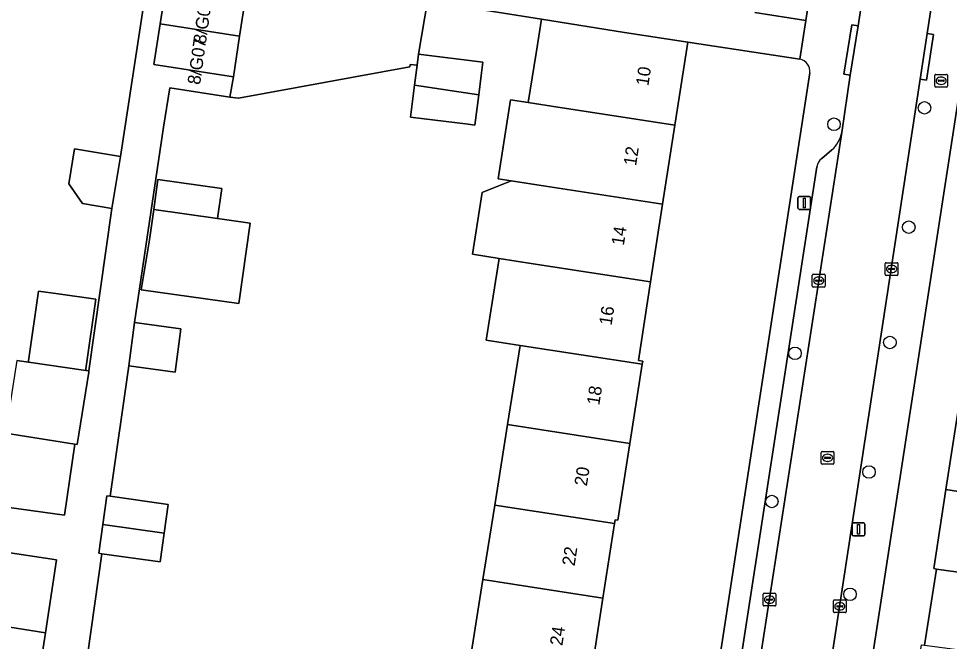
# Model space of a CAD drawing. Extents: x 161483 to 162250, y 379484 to 380833.
# Drawn here: x 162068.3 to 162141, y 380643.3 to 380692 of the extents above; entities that cross this region are included whole.
import ezdxf

# ---------------------------------------------------------------- set-up
doc = ezdxf.new("R2010")
doc.units = 0
for name, color, linetype in [('IMGEO_Boom', 7, 'Continuous'), ('IMGEO_Brandkraan', 7, 'Continuous'), ('IMGEO_Erf', 7, 'Continuous'), ('IMGEO_Kolk', 7, 'Continuous'), ('IMGEO_Lichtmast', 7, 'Continuous'), ('IMGEO_Pand', 7, 'Continuous'), ('IMGEO_Pand_nummerreeks', 7, 'Continuous'), ('IMGEO_Parkeervlak_open', 7, 'Continuous'), ('IMGEO_Rijbaan_lokaal_open', 7, 'Continuous'), ('IMGEO_Rioolput', 7, 'Continuous'), ('IMGEO_Voetpad_open', 7, 'Continuous')]:
    doc.layers.add(name, color=color, linetype=linetype)

msp = doc.modelspace()

# ---------------------------------------------------------------- linework, layer by layer
at = {"layer": 'IMGEO_Boom'}
for centre in [(162139.097, 380685.045), (162132.026, 380683.767), (162137.87, 380675.72), (162136.396, 380666.708), (162128.975, 380665.857), (162134.768, 380656.575), (162127.167, 380654.275), (162133.28, 380647.015)]:
    msp.add_circle(centre, 0.489, dxfattribs=at)
at = {"layer": 'IMGEO_Brandkraan'}
for p, q in [((162139.9, 380686.741), (162139.9, 380687.593)), ((162139.975, 380687.667), (162140.827, 380687.667)), ((162140.388, 380687.447), (162140.413, 380687.447)), ((162140.901, 380687.593), (162140.901, 380686.741)), ((162140.827, 380686.667), (162139.975, 380686.667)), ((162140.159, 380687.161), (162140.159, 380687.173)), ((162140.597, 380687.124), (162140.199, 380687.124)), ((162140.202, 380687.21), (162140.6, 380687.21)), ((162140.411, 380686.887), (162140.386, 380686.887)), ((162140.643, 380687.173), (162140.643, 380687.161))]:
    msp.add_line(p, q, dxfattribs=at)
for points in [[(162139.9, 380686.741), (162139.9, 380687.593)], [(162139.975, 380687.667), (162140.827, 380687.667)], [(162140.901, 380687.593), (162140.901, 380686.741)], [(162140.827, 380686.667), (162139.975, 380686.667)]]:
    msp.add_lwpolyline(points, dxfattribs=at)
for centre, radius, start, end in [((162139.977, 380687.591), 0.0765, 91.55205, 178.44795), ((162139.977, 380687.591), 0.0765, 91.55205, 178.44795), ((162140.825, 380687.591), 0.0765, 1.55205, 88.44795), ((162140.825, 380687.591), 0.0765, 1.55205, 88.44795), ((162139.977, 380686.743), 0.0765, 181.55205, 268.44795), ((162139.977, 380686.743), 0.0765, 181.55205, 268.44795), ((162140.199, 380687.17), 0.0403, 85.87752, 175.75265), ((162140.196, 380687.16), 0.0366, 178.93798, 274.71019), ((162140.6, 380687.167), 0.043, 264.86636, 352.45326), ((162140.604, 380687.172), 0.0386, 1.73085, 96.63898), ((162140.825, 380686.743), 0.0765, 271.55205, 358.44795), ((162140.825, 380686.743), 0.0765, 271.55205, 358.44795)]:
    msp.add_arc(centre, radius, start, end, dxfattribs=at)
for centre, major_axis, ratio, start_param, end_param in [((162140.387, 380687.167), (-0.387, 0.002), 0.722429, 4.712389, 7.853982), ((162140.412, 380687.167), (-0.39, 0.002), 0.717154, 1.570796, 4.712389)]:
    msp.add_ellipse(centre, major_axis=major_axis, ratio=ratio, start_param=start_param, end_param=end_param, dxfattribs=at)
at = {"layer": 'IMGEO_Erf'}
for points in [[(162125.845, 380692.495), (162129.827, 380691.875), (162133.605, 380716.139)], [(162068.159, 380665.295), (162069.053, 380665.154), (162069.069, 380665.267), (162069.849, 380670.729), (162071.389, 380670.509), (162074.333, 380670.088), (162073.551, 380664.637), (162073.535, 380664.524), (162073.782, 380664.489), (162075.586, 380677.189), (162073.29, 380677.57), (162072.205, 380679.096), (162072.658, 380681.833), (162076.257, 380681.237), (162081.395, 380714.855)], [(162103.583, 380641.881), (162104.58, 380648.164), (162105.506, 380653.997), (162106.504, 380660.282), (162107.486, 380666.465), (162104.826, 380666.874), (162105.841, 380673.272), (162103.764, 380673.602), (162104.531, 380678.434), (162106.787, 380679.339), (162105.78, 380679.494), (162106.73, 380685.675), (162108.126, 380685.46), (162108.741, 380689.335), (162109.161, 380691.982), (162100.238, 380693.398), (162099.551, 380689.244), (162104.578, 380688.611), (162104.449, 380687.588), (162104.256, 380686.056), (162103.959, 380683.696), (162103.439, 380683.762), (162098.933, 380684.328), (162099.247, 380686.826), (162099.442, 380688.377), (162098.896, 380688.446), (162098.873, 380688.264), (162085.474, 380685.795), (162084.811, 380685.895), (162080.106, 380686.605), (162079.626, 380683.526), (162077.346, 380668.255), (162080.971, 380667.77), (162080.518, 380664.388), (162076.893, 380664.874), (162075.445, 380654.68), (162079.99, 380654.036), (162079.671, 380651.791), (162079.353, 380649.546), (162074.805, 380650.191), (162073.383, 380640.19)], [(162129.355, 380688.847), (162120.592, 380690.18), (162119.588, 380683.698), (162118.631, 380677.517), (162117.69, 380671.437), (162116.74, 380665.301), (162117.07, 380665.249), (162117.031, 380664.998), (162116.066, 380658.812), (162115.131, 380652.818), (162114.922, 380652.849), (162114.876, 380652.556), (162113.965, 380646.721), (162112.984, 380640.435), (162111.997, 380634.109), (162111.01, 380627.789), (162119.743, 380626.411), (162120.698, 380626.536), (162130.126, 380687.774)], [(162140.029, 380648.993), (162139.832, 380649.023), (162140.78, 380655.201), (162141.756, 380661.56), (162142.012, 380661.522), (162142.969, 380667.758), (162143.881, 380673.705), (162144.825, 380679.855), (162145.834, 380686.435), (162142.667, 380686.916), (162142.65, 380686.805)], [(162141.781, 380685.99), (162126.826, 380588.847)], [(162060.572, 380654.778), (162071.883, 380653.196), (162072.692, 380658.746), (162067.26, 380659.605)], [(162127.611, 380587.665), (162130.52, 380587.228), (162131.614, 380594.352), (162132.478, 380599.984), (162133.464, 380606.403), (162134.362, 380612.255), (162134.135, 380612.289), (162135.099, 380618.571), (162136.062, 380624.852), (162136.33, 380624.812), (162136.333, 380624.832), (162137.222, 380630.628), (162136.954, 380630.668), (162137.896, 380636.808), (162138.857, 380643.07), (162139.113, 380643.031), (162140.029, 380648.993)], [(162068.275, 380632.686), (162068.617, 380632.633), (162070.377, 380644.011), (162066.423, 380644.619)]]:
    msp.add_lwpolyline(points, dxfattribs=at)
msp.add_lwpolyline([(162078.526, 380674.736), (162078.855, 380677.092), (162079.183, 380679.448), (162084.162, 380678.753), (162083.833, 380676.398), (162086.385, 380676.042), (162085.507, 380669.743), (162077.869, 380670.808)], close=True, dxfattribs=at)
msp.add_arc((162129.184, 380687.911), 0.952, 351.75243, 79.64555, dxfattribs=at)
at = {"layer": 'IMGEO_Kolk'}
for p, q in [((162136.024, 380672.017), (162136.024, 380672.869)), ((162136.099, 380672.943), (162136.951, 380672.943)), ((162136.512, 380672.723), (162136.537, 380672.723)), ((162137.025, 380672.869), (162137.025, 380672.017)), ((162130.407, 380672.035), (162131.259, 380672.035)), ((162136.283, 380672.437), (162136.283, 380672.449)), ((162136.721, 380672.4), (162136.323, 380672.4)), ((162136.326, 380672.486), (162136.724, 380672.486)), ((162136.535, 380672.163), (162136.51, 380672.163)), ((162136.767, 380672.449), (162136.767, 380672.437)), ((162130.332, 380671.109), (162130.332, 380671.961)), ((162130.591, 380671.529), (162130.591, 380671.541)), ((162131.029, 380671.492), (162130.631, 380671.492)), ((162130.634, 380671.578), (162131.032, 380671.578)), ((162130.843, 380671.255), (162130.818, 380671.255)), ((162130.82, 380671.815), (162130.845, 380671.815)), ((162131.075, 380671.541), (162131.075, 380671.529)), ((162131.333, 380671.961), (162131.333, 380671.109)), ((162136.951, 380671.943), (162136.099, 380671.943)), ((162131.259, 380671.035), (162130.407, 380671.035)), ((162126.482, 380646.178), (162126.482, 380647.03)), ((162126.557, 380647.104), (162127.409, 380647.104)), ((162126.741, 380646.598), (162126.741, 380646.61)), ((162127.179, 380646.561), (162126.781, 380646.561)), ((162126.784, 380646.647), (162127.182, 380646.647)), ((162126.97, 380646.884), (162126.995, 380646.884)), ((162127.225, 380646.61), (162127.225, 380646.598)), ((162127.483, 380647.03), (162127.483, 380646.178)), ((162132.054, 380646.582), (162132.906, 380646.582)), ((162127.409, 380646.104), (162126.557, 380646.104)), ((162126.993, 380646.324), (162126.968, 380646.324)), ((162131.979, 380645.656), (162131.979, 380646.508)), ((162132.238, 380646.076), (162132.238, 380646.088)), ((162132.676, 380646.039), (162132.278, 380646.039)), ((162132.281, 380646.125), (162132.679, 380646.125)), ((162132.49, 380645.802), (162132.465, 380645.802)), ((162132.467, 380646.362), (162132.492, 380646.362)), ((162132.722, 380646.088), (162132.722, 380646.076)), ((162132.98, 380646.508), (162132.98, 380645.656)), ((162132.906, 380645.582), (162132.054, 380645.582))]:
    msp.add_line(p, q, dxfattribs=at)
for points in [[(162136.024, 380672.017), (162136.024, 380672.869)], [(162136.099, 380672.943), (162136.951, 380672.943)], [(162137.025, 380672.869), (162137.025, 380672.017)], [(162130.407, 380672.035), (162131.259, 380672.035)], [(162130.332, 380671.109), (162130.332, 380671.961)], [(162131.333, 380671.961), (162131.333, 380671.109)], [(162136.951, 380671.943), (162136.099, 380671.943)], [(162131.259, 380671.035), (162130.407, 380671.035)], [(162126.482, 380646.178), (162126.482, 380647.03)], [(162126.557, 380647.104), (162127.409, 380647.104)], [(162127.483, 380647.03), (162127.483, 380646.178)], [(162132.054, 380646.582), (162132.906, 380646.582)], [(162127.409, 380646.104), (162126.557, 380646.104)], [(162131.979, 380645.656), (162131.979, 380646.508)], [(162132.98, 380646.508), (162132.98, 380645.656)], [(162132.906, 380645.582), (162132.054, 380645.582)]]:
    msp.add_lwpolyline(points, dxfattribs=at)
for centre, radius, start, end in [((162136.101, 380672.867), 0.0765, 91.55205, 178.44795), ((162136.101, 380672.867), 0.0765, 91.55205, 178.44795), ((162136.949, 380672.867), 0.0765, 1.55205, 88.44795), ((162136.949, 380672.867), 0.0765, 1.55205, 88.44795), ((162130.409, 380671.959), 0.0765, 91.55205, 178.44795), ((162130.409, 380671.959), 0.0765, 91.55205, 178.44795), ((162131.257, 380671.959), 0.0765, 1.55205, 88.44795), ((162131.257, 380671.959), 0.0765, 1.55205, 88.44795), ((162136.101, 380672.019), 0.0765, 181.55205, 268.44795), ((162136.101, 380672.019), 0.0765, 181.55205, 268.44795), ((162136.323, 380672.446), 0.0403, 85.87752, 175.75265), ((162136.32, 380672.436), 0.0366, 178.93798, 274.71019), ((162136.724, 380672.443), 0.043, 264.86636, 352.45326), ((162136.728, 380672.448), 0.0386, 1.73085, 96.63898), ((162136.949, 380672.019), 0.0765, 271.55205, 358.44795), ((162136.949, 380672.019), 0.0765, 271.55205, 358.44795), ((162130.631, 380671.538), 0.0403, 85.87752, 175.75265), ((162130.628, 380671.528), 0.0366, 178.93798, 274.71019), ((162131.032, 380671.535), 0.043, 264.86636, 352.45326), ((162131.036, 380671.54), 0.0386, 1.73085, 96.63898), ((162130.409, 380671.111), 0.0765, 181.55205, 268.44795), ((162130.409, 380671.111), 0.0765, 181.55205, 268.44795), ((162131.257, 380671.111), 0.0765, 271.55205, 358.44795), ((162131.257, 380671.111), 0.0765, 271.55205, 358.44795), ((162126.559, 380647.028), 0.0765, 91.55205, 178.44795), ((162126.559, 380647.028), 0.0765, 91.55205, 178.44795), ((162126.781, 380646.607), 0.0403, 85.87752, 175.75265), ((162126.778, 380646.597), 0.0366, 178.93798, 274.71019), ((162127.182, 380646.604), 0.043, 264.86636, 352.45326), ((162127.186, 380646.609), 0.0386, 1.73085, 96.63898), ((162127.407, 380647.028), 0.0765, 1.55205, 88.44795), ((162127.407, 380647.028), 0.0765, 1.55205, 88.44795), ((162132.056, 380646.506), 0.0765, 91.55205, 178.44795), ((162132.056, 380646.506), 0.0765, 91.55205, 178.44795), ((162132.904, 380646.506), 0.0765, 1.55205, 88.44795), ((162132.904, 380646.506), 0.0765, 1.55205, 88.44795), ((162126.559, 380646.18), 0.0765, 181.55205, 268.44795), ((162126.559, 380646.18), 0.0765, 181.55205, 268.44795), ((162127.407, 380646.18), 0.0765, 271.55205, 358.44795), ((162127.407, 380646.18), 0.0765, 271.55205, 358.44795), ((162132.278, 380646.085), 0.0403, 85.87752, 175.75265), ((162132.275, 380646.075), 0.0366, 178.93798, 274.71019), ((162132.679, 380646.082), 0.043, 264.86636, 352.45326), ((162132.683, 380646.087), 0.0386, 1.73085, 96.63898), ((162132.056, 380645.658), 0.0765, 181.55205, 268.44795), ((162132.056, 380645.658), 0.0765, 181.55205, 268.44795), ((162132.904, 380645.658), 0.0765, 271.55205, 358.44795), ((162132.904, 380645.658), 0.0765, 271.55205, 358.44795)]:
    msp.add_arc(centre, radius, start, end, dxfattribs=at)
for centre, major_axis, ratio, start_param, end_param in [((162136.511, 380672.443), (-0.387, 0.002), 0.722429, 4.712389, 7.853982), ((162136.536, 380672.443), (-0.39, 0.002), 0.717154, 1.570796, 4.712389), ((162130.819, 380671.535), (-0.387, 0.002), 0.722429, 4.712389, 7.853982), ((162130.844, 380671.535), (-0.39, 0.002), 0.717154, 1.570796, 4.712389), ((162126.969, 380646.604), (-0.387, 0.002), 0.722429, 4.712389, 7.853982), ((162126.994, 380646.604), (-0.39, 0.002), 0.717154, 1.570796, 4.712389), ((162132.466, 380646.082), (-0.387, 0.002), 0.722429, 4.712389, 7.853982), ((162132.491, 380646.082), (-0.39, 0.002), 0.717154, 1.570796, 4.712389)]:
    msp.add_ellipse(centre, major_axis=major_axis, ratio=ratio, start_param=start_param, end_param=end_param, dxfattribs=at)
at = {"layer": 'IMGEO_Lichtmast'}
for p, q in [((162129.211, 380677.212), (162129.211, 380678.012)), ((162129.211, 380678.012), (162129.211, 380677.212)), ((162129.311, 380678.112), (162130.101, 380678.112)), ((162130.101, 380678.112), (162129.311, 380678.112)), ((162130.201, 380678.012), (162130.201, 380677.212)), ((162130.201, 380677.212), (162130.201, 380678.012)), ((162130.101, 380677.112), (162129.311, 380677.112)), ((162129.311, 380677.112), (162130.101, 380677.112)), ((162133.45, 380651.691), (162133.45, 380652.491)), ((162133.45, 380652.491), (162133.45, 380651.691)), ((162133.55, 380652.591), (162134.34, 380652.591)), ((162134.34, 380652.591), (162133.55, 380652.591)), ((162134.44, 380652.491), (162134.44, 380651.691)), ((162134.44, 380651.691), (162134.44, 380652.491)), ((162134.34, 380651.591), (162133.55, 380651.591)), ((162133.55, 380651.591), (162134.34, 380651.591))]:
    msp.add_line(p, q, dxfattribs=at)
for points in [[(162129.631, 380677.987), (162129.781, 380677.987), (162129.781, 380677.237), (162129.631, 380677.237), (162129.631, 380677.987)], [(162133.87, 380652.466), (162134.02, 380652.466), (162134.02, 380651.716), (162133.87, 380651.716), (162133.87, 380652.466)]]:
    msp.add_lwpolyline(points, dxfattribs=at)
for centre, start, end in [((162129.311, 380678.012), 90, 180), ((162129.311, 380678.012), 90, 180), ((162130.101, 380678.012), 0, 90), ((162130.101, 380678.012), 360, 90), ((162129.311, 380677.212), 180, 270), ((162129.311, 380677.212), 180, 270), ((162130.101, 380677.212), 270, 0), ((162130.101, 380677.212), 270, 0), ((162133.55, 380652.491), 90, 180), ((162133.55, 380652.491), 90, 180), ((162134.34, 380652.491), 0, 90), ((162134.34, 380652.491), 360, 90), ((162133.55, 380651.691), 180, 270), ((162133.55, 380651.691), 180, 270), ((162134.34, 380651.691), 270, 0), ((162134.34, 380651.691), 270, 0)]:
    msp.add_arc(centre, 0.1, start, end, dxfattribs=at)
at = {"layer": 'IMGEO_Pand'}
for points in [[(162079.843, 380694.784), (162079.355, 380691.606), (162085.566, 380690.651), (162086.054, 380693.829)], [(162120.592, 380690.18), (162115.653, 380690.951), (162109.161, 380691.982), (162108.741, 380689.335), (162108.126, 380685.46), (162110.445, 380685.104), (162112.996, 380684.712), (162119.588, 380683.698)], [(162085.566, 380690.651), (162079.355, 380691.606), (162078.868, 380688.442), (162085.077, 380687.474)], [(162099.551, 380689.244), (162099.442, 380688.377), (162099.247, 380686.826), (162104.256, 380686.056), (162104.449, 380687.588), (162104.578, 380688.611)], [(162104.256, 380686.056), (162099.247, 380686.826), (162098.933, 380684.328), (162103.439, 380683.762), (162103.959, 380683.696)], [(162119.588, 380683.698), (162112.996, 380684.712), (162110.445, 380685.104), (162108.126, 380685.46), (162106.73, 380685.675), (162105.78, 380679.494), (162106.787, 380679.339), (162109.464, 380678.927), (162118.631, 380677.517)], [(162076.257, 380681.237), (162072.658, 380681.833), (162072.205, 380679.096), (162073.29, 380677.57), (162075.586, 380677.189)], [(162078.855, 380677.092), (162083.833, 380676.398), (162084.162, 380678.753), (162079.183, 380679.448)], [(162118.631, 380677.517), (162109.464, 380678.927), (162106.787, 380679.339), (162104.531, 380678.434), (162103.764, 380673.602), (162105.841, 380673.272), (162108.499, 380672.85), (162117.69, 380671.437)], [(162083.833, 380676.398), (162078.855, 380677.092), (162078.526, 380674.736), (162077.869, 380670.808), (162085.507, 380669.743), (162086.385, 380676.042)], [(162117.69, 380671.437), (162108.499, 380672.85), (162105.841, 380673.272), (162104.826, 380666.874), (162107.486, 380666.465), (162117.031, 380664.998), (162117.07, 380665.249), (162116.74, 380665.301)], [(162074.333, 380670.088), (162071.389, 380670.509), (162069.849, 380670.729), (162069.069, 380665.267), (162069.053, 380665.154), (162073.535, 380664.524), (162073.551, 380664.637)], [(162080.518, 380664.388), (162080.971, 380667.77), (162077.346, 380668.255), (162076.893, 380664.874)], [(162106.504, 380660.282), (162116.066, 380658.812), (162117.031, 380664.998), (162107.486, 380666.465)], [(162073.535, 380664.524), (162069.053, 380665.154), (162068.159, 380665.295), (162067.26, 380659.605), (162072.692, 380658.746), (162072.87, 380658.718), (162073.766, 380664.385), (162073.782, 380664.489)], [(162142.012, 380661.522), (162141.756, 380661.56), (162140.78, 380655.201), (162150.232, 380653.731), (162151.228, 380660.176)], [(162106.504, 380660.282), (162105.506, 380653.997), (162114.876, 380652.556), (162114.922, 380652.849), (162115.131, 380652.818), (162116.066, 380658.812)], [(162075.445, 380654.68), (162075.194, 380654.716), (162074.876, 380652.471), (162079.671, 380651.791), (162079.99, 380654.036)], [(162149.3, 380647.702), (162150.232, 380653.731), (162140.78, 380655.201), (162139.832, 380649.023), (162140.029, 380648.993)], [(162105.506, 380653.997), (162104.58, 380648.164), (162113.965, 380646.721), (162114.876, 380652.556)], [(162079.671, 380651.791), (162074.876, 380652.471), (162074.558, 380650.226), (162074.805, 380650.191), (162079.353, 380649.546)], [(162070.377, 380644.011), (162071.252, 380649.704), (162067.299, 380650.312), (162066.423, 380644.619)], [(162149.3, 380647.702), (162140.029, 380648.993), (162139.113, 380643.031), (162148.389, 380641.805)], [(162113.965, 380646.721), (162104.58, 380648.164), (162103.583, 380641.881), (162112.984, 380640.435)]]:
    msp.add_lwpolyline(points, close=True, dxfattribs=at)
at = {"layer": 'IMGEO_Parkeervlak_open'}
for points in [[(162124.671, 380631.722), (162132.628, 380683.134)], [(162131.855, 380681.772), (162131.063, 380681.09)], [(162130.681, 380680.433), (162123.62, 380634.67)]]:
    msp.add_lwpolyline(points, dxfattribs=at)
for centre, radius, start, end in [((162130.308, 380683.55), 2.357, 311.01594, 349.8301), ((162131.671, 380680.297), 1, 127.48272, 172.16721)]:
    msp.add_arc(centre, radius, start, end, dxfattribs=at)
at = {"layer": 'IMGEO_Rijbaan_lokaal_open'}
msp.add_lwpolyline([(162133.3, 380687.594), (162132.628, 380683.134), (162124.671, 380631.722), (162130.113, 380630.707), (162138.753, 380687.297), (162139.304, 380690.868), (162140.517, 380698.694), (162135.128, 380699.472), (162133.908, 380691.46)], close=True, dxfattribs=at)
msp.add_lwpolyline([(162086.054, 380693.829), (162085.566, 380690.651), (162085.077, 380687.474), (162084.811, 380685.895), (162085.474, 380685.795), (162098.873, 380688.264), (162098.896, 380688.446), (162099.442, 380688.377), (162099.551, 380689.244), (162100.238, 380693.398), (162109.161, 380691.982), (162115.653, 380690.951), (162120.592, 380690.18), (162129.355, 380688.847), (162129.827, 380691.875), (162125.845, 380692.495)], dxfattribs=at)
at = {"layer": 'IMGEO_Rioolput'}
for p, q in [((162131.098, 380658.184), (162131.95, 380658.184)), ((162131.023, 380657.258), (162131.023, 380658.11)), ((162131.282, 380657.678), (162131.282, 380657.69)), ((162131.72, 380657.641), (162131.322, 380657.641)), ((162131.325, 380657.727), (162131.723, 380657.727)), ((162131.511, 380657.964), (162131.536, 380657.964)), ((162131.766, 380657.69), (162131.766, 380657.678)), ((162132.024, 380658.11), (162132.024, 380657.258)), ((162131.95, 380657.184), (162131.098, 380657.184)), ((162131.534, 380657.404), (162131.509, 380657.404))]:
    msp.add_line(p, q, dxfattribs=at)
for points in [[(162131.098, 380658.184), (162131.95, 380658.184)], [(162131.023, 380657.258), (162131.023, 380658.11)], [(162132.024, 380658.11), (162132.024, 380657.258)], [(162131.95, 380657.184), (162131.098, 380657.184)]]:
    msp.add_lwpolyline(points, dxfattribs=at)
for centre, radius, start, end in [((162131.1, 380658.108), 0.0765, 91.55205, 178.44795), ((162131.1, 380658.108), 0.0765, 91.55205, 178.44795), ((162131.948, 380658.108), 0.0765, 1.55205, 88.44795), ((162131.948, 380658.108), 0.0765, 1.55205, 88.44795), ((162131.322, 380657.687), 0.0403, 85.87752, 175.75265), ((162131.319, 380657.677), 0.0366, 178.93798, 274.71019), ((162131.723, 380657.684), 0.043, 264.86636, 352.45326), ((162131.727, 380657.689), 0.0386, 1.73085, 96.63898), ((162131.1, 380657.26), 0.0765, 181.55205, 268.44795), ((162131.1, 380657.26), 0.0765, 181.55205, 268.44795), ((162131.948, 380657.26), 0.0765, 271.55205, 358.44795), ((162131.948, 380657.26), 0.0765, 271.55205, 358.44795)]:
    msp.add_arc(centre, radius, start, end, dxfattribs=at)
for centre, major_axis, ratio, start_param, end_param in [((162131.51, 380657.684), (-0.387, 0.002), 0.722429, 4.712389, 7.853982), ((162131.535, 380657.684), (-0.39, 0.002), 0.717154, 1.570796, 4.712389)]:
    msp.add_ellipse(centre, major_axis=major_axis, ratio=ratio, start_param=start_param, end_param=end_param, dxfattribs=at)
at = {"layer": 'IMGEO_Voetpad_open'}
for points in [[(162144.146, 380759.405), (162140.304, 380759.987), (162138.778, 380750), (162133.605, 380716.139), (162129.827, 380691.875), (162129.355, 380688.847)], [(162149.572, 380757.336), (162148.444, 380750), (162144.399, 380723.648), (162144.892, 380723.571), (162143.675, 380715.818), (162143.182, 380715.895), (162140.937, 380701.405), (162140.517, 380698.694), (162139.304, 380690.868), (162139.798, 380690.792), (162139.247, 380687.221), (162138.753, 380687.297), (162130.113, 380630.707), (162130.012, 380630.045), (162129.701, 380628.045), (162123.558, 380588.489), (162124.052, 380588.415), (162123.504, 380584.802), (162123.01, 380584.876), (162120.667, 380569.693), (162120.252, 380567.006), (162118.66, 380556.689)], [(162081.395, 380714.855), (162076.257, 380681.237), (162075.586, 380677.189), (162073.782, 380664.489), (162073.766, 380664.385), (162072.87, 380658.718), (162072.692, 380658.746), (162071.883, 380653.196), (162060.572, 380654.778)], [(162132.628, 380683.134), (162133.3, 380687.594), (162132.807, 380687.671), (162133.415, 380691.537), (162133.908, 380691.46), (162135.128, 380699.472)], [(162073.383, 380640.19), (162074.805, 380650.191), (162074.558, 380650.226), (162074.876, 380652.471), (162075.194, 380654.716), (162075.445, 380654.68), (162076.893, 380664.874), (162077.346, 380668.255), (162079.626, 380683.526), (162080.106, 380686.605), (162084.811, 380685.895), (162085.077, 380687.474), (162078.868, 380688.442), (162079.355, 380691.606), (162079.843, 380694.784)], [(162130.126, 380687.774), (162120.698, 380626.536), (162123.978, 380627.183), (162124.242, 380628.91), (162124.671, 380631.722)], [(162126.826, 380588.847), (162141.781, 380685.99)], [(162131.063, 380681.09), (162131.855, 380681.772)], [(162123.62, 380634.67), (162130.681, 380680.433)], [(162067.299, 380650.312), (162071.252, 380649.704), (162070.377, 380644.011), (162068.617, 380632.633), (162068.275, 380632.686)]]:
    msp.add_lwpolyline(points, dxfattribs=at)
for points in [[(162133.3, 380687.594), (162133.908, 380691.46), (162133.415, 380691.537), (162132.807, 380687.671)], [(162139.304, 380690.868), (162138.753, 380687.297), (162139.247, 380687.221), (162139.798, 380690.792)]]:
    msp.add_lwpolyline(points, close=True, dxfattribs=at)
for centre, radius, start, end in [((162129.184, 380687.911), 0.952, 351.75243, 79.64555), ((162130.308, 380683.55), 2.357, 311.01594, 349.8301), ((162131.671, 380680.297), 1, 127.48272, 172.16721)]:
    msp.add_arc(centre, radius, start, end, dxfattribs=at)

# ---------------------------------------------------------------- texts
at = {"layer": 'IMGEO_Pand_nummerreeks'}
for s, rotation, p in [('8/G06', 82.00101, (162082.916, 380690.007)), ('8/G07', 82.00101, (162082.468, 380686.819)), ('10', 81.26833, (162117.512, 380686.719)), ('12', 81.26833, (162116.552, 380680.474)), ('14', 81.26833, (162115.594, 380674.237)), ('16', 81.26833, (162114.636, 380667.998)), ('18', 81.26874, (162113.679, 380661.762)), ('20', 81.26874, (162112.707, 380655.433)), ('22', 81.26874, (162111.747, 380649.188)), ('24', 81.26874, (162110.789, 380642.952))]:
    msp.add_text(s, height=1, rotation=rotation, dxfattribs=at).set_placement(p)

doc.saveas('drawing.dxf')
